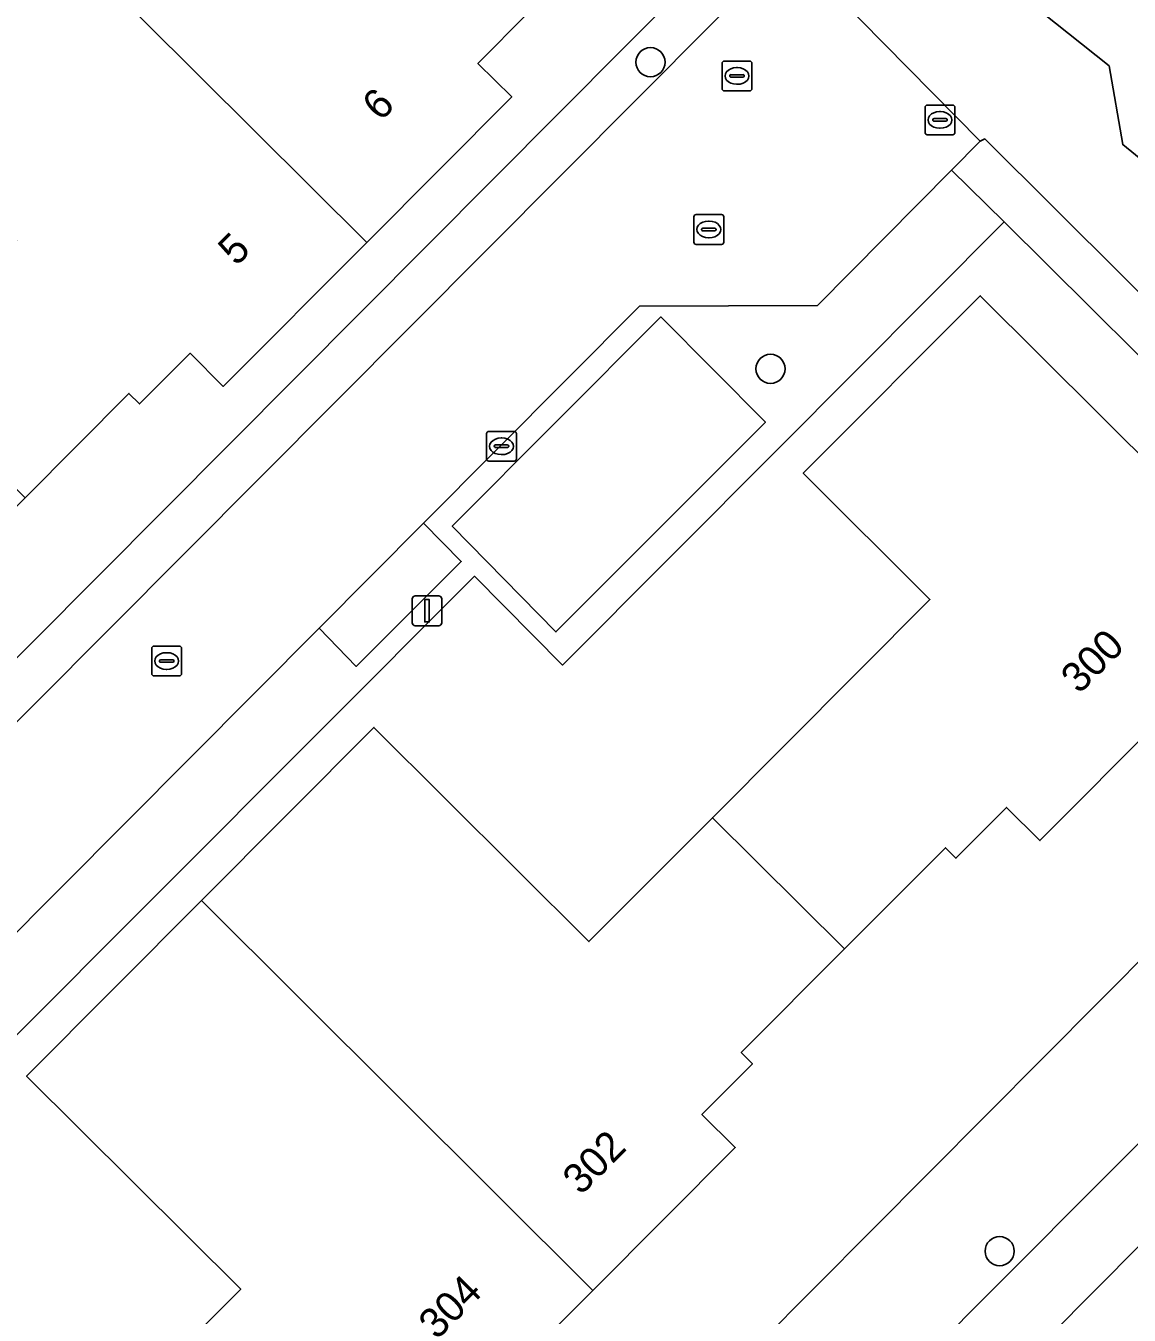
# Model space of a CAD drawing. Extents: x 157767 to 159172, y 387839 to 389425.
# Drawn here: x 158517.46 to 158554.49, y 388756.76 to 388800.04 of the extents above; entities that cross this region are included whole.
import ezdxf

# ---------------------------------------------------------------- set-up
doc = ezdxf.new("R2010")
doc.units = 0
for name, color, linetype in [('IMGEO_Boom', 7, 'Continuous'), ('IMGEO_Brandkraan', 7, 'Continuous'), ('IMGEO_Erf', 7, 'Continuous'), ('IMGEO_Groenvoorziening', 7, 'Continuous'), ('IMGEO_Kolk', 7, 'Continuous'), ('IMGEO_Lichtmast', 7, 'Continuous'), ('IMGEO_Loofbos', 7, 'Continuous'), ('IMGEO_Muur', 7, 'Continuous'), ('IMGEO_Pand', 7, 'Continuous'), ('IMGEO_Pand_nummerreeks', 7, 'Continuous'), ('IMGEO_Parkeervlak_open', 7, 'Continuous'), ('IMGEO_Rijbaan_lokaal_gesloten', 7, 'Continuous'), ('IMGEO_Rijbaan_lokaal_open', 7, 'Continuous'), ('IMGEO_Rioolput', 7, 'Continuous'), ('IMGEO_Voetpad_open', 7, 'Continuous')]:
    doc.layers.add(name, color=color, linetype=linetype)

msp = doc.modelspace()

# ---------------------------------------------------------------- linework, layer by layer
at = {"layer": 'IMGEO_Boom'}
for centre in [(158538.423, 388798.82), (158542.453, 388788.527), (158550.142, 388758.911)]:
    msp.add_circle(centre, 0.489, dxfattribs=at)
at = {"layer": 'IMGEO_Brandkraan'}
for p, q in [((158547.639, 388796.457), (158547.639, 388797.309)), ((158547.714, 388797.383), (158548.566, 388797.383)), ((158548.127, 388797.163), (158548.152, 388797.163)), ((158548.64, 388797.309), (158548.64, 388796.457)), ((158547.898, 388796.877), (158547.898, 388796.889)), ((158548.336, 388796.84), (158547.938, 388796.84)), ((158547.941, 388796.926), (158548.339, 388796.926)), ((158548.382, 388796.889), (158548.382, 388796.877)), ((158548.566, 388796.383), (158547.714, 388796.383)), ((158548.15, 388796.603), (158548.125, 388796.603))]:
    msp.add_line(p, q, dxfattribs=at)
for points in [[(158547.639, 388796.457), (158547.639, 388797.309)], [(158547.714, 388797.383), (158548.566, 388797.383)], [(158548.64, 388797.309), (158548.64, 388796.457)], [(158548.566, 388796.383), (158547.714, 388796.383)]]:
    msp.add_lwpolyline(points, dxfattribs=at)
for centre, radius, start, end in [((158547.716, 388797.307), 0.0765, 91.552, 178.448), ((158547.716, 388797.307), 0.0765, 91.552, 178.448), ((158548.564, 388797.307), 0.0765, 1.552, 88.448), ((158548.564, 388797.307), 0.0765, 1.552, 88.448), ((158547.938, 388796.886), 0.0403, 85.8775, 175.7526), ((158547.935, 388796.876), 0.0366, 178.938, 274.7102), ((158548.339, 388796.883), 0.043, 264.8664, 352.4533), ((158548.343, 388796.888), 0.0386, 1.7309, 96.639), ((158547.716, 388796.459), 0.0765, 181.552, 268.448), ((158547.716, 388796.459), 0.0765, 181.552, 268.448), ((158548.564, 388796.459), 0.0765, 271.552, 358.448), ((158548.564, 388796.459), 0.0765, 271.552, 358.448)]:
    msp.add_arc(centre, radius, start, end, dxfattribs=at)
for centre, major_axis, ratio, start_param, end_param in [((158548.126, 388796.883), (-0.387, 0.002), 0.722429, 4.712389, 7.853982), ((158548.151, 388796.883), (-0.39, 0.002), 0.717154, 1.570796, 4.712389)]:
    msp.add_ellipse(centre, major_axis=major_axis, ratio=ratio, start_param=start_param, end_param=end_param, dxfattribs=at)
at = {"layer": 'IMGEO_Erf'}
msp.add_lwpolyline([(158541.987, 388803.786), (158539.574, 388806.504), (158535.147, 388810.912), (158526.699, 388819.039), (158500, 388792.177), (158463.209, 388755.16), (158464.259, 388754.102), (158468.372, 388750), (158478.452, 388739.948), (158488.463, 388750), (158500, 388761.585)], close=True, dxfattribs=at)
for points in [[(158534.322, 388800.476), (158532.633, 388798.78), (158533.765, 388797.653), (158528.903, 388792.771), (158524.087, 388787.936), (158522.971, 388789.048), (158521.278, 388787.348), (158520.92, 388787.705), (158517.432, 388784.203), (158514.033, 388780.791), (158514.376, 388780.45), (158512.681, 388778.747), (158513.841, 388777.592), (158509.03, 388772.761), (158504.181, 388767.893), (158503.057, 388769.012), (158501.38, 388767.328), (158501.029, 388767.677), (158500, 388766.644), (158497.573, 388764.207)], [(158483.957, 388697.358), (158500, 388713.495), (158536.294, 388750), (158564.998, 388778.87), (158550.298, 388793.461)], [(158550.298, 388793.461), (158542.715, 388785.854), (158535.468, 388778.584), (158532.519, 388781.568), (158516.628, 388765.642), (158508.372, 388757.368), (158496.746, 388745.716)], [(158520.574, 388753.515), (158524.673, 388757.63), (158517.485, 388764.789), (158523.356, 388770.684), (158529.141, 388776.491), (158536.359, 388769.302), (158540.5, 388773.46), (158547.8, 388780.789), (158543.553, 388785.02), (158549.492, 388790.982), (158559.642, 388780.872), (158551.495, 388772.691), (158550.374, 388773.808), (158548.674, 388772.101), (158548.32, 388772.454), (158544.934, 388769.054), (158541.468, 388765.574), (158541.842, 388765.201), (158540.15, 388763.501), (158541.267, 388762.388), (158536.489, 388757.59), (158531.597, 388752.679)]]:
    msp.add_lwpolyline(points, dxfattribs=at)
at = {"layer": 'IMGEO_Groenvoorziening'}
msp.add_lwpolyline([(158554.276, 388796.053), (158553.822, 388798.698), (158543.775, 388806.701), (158544.162, 388806.084), (158544.396, 388805.246), (158544.403, 388804.664), (158544.186, 388803.82), (158543.766, 388803.404), (158543.056, 388802.7), (158549.493, 388796.166), (158549.641, 388796.246), (158566.057, 388779.908), (158566.852, 388780.703), (158569.66, 388783.515)], close=True, dxfattribs=at)
at = {"layer": 'IMGEO_Kolk'}
for p, q in [((158539.881, 388792.78), (158539.881, 388793.632)), ((158539.956, 388793.706), (158540.808, 388793.706)), ((158540.882, 388793.632), (158540.882, 388792.78)), ((158540.14, 388793.2), (158540.14, 388793.212)), ((158540.183, 388793.249), (158540.581, 388793.249)), ((158540.369, 388793.486), (158540.394, 388793.486)), ((158540.624, 388793.212), (158540.624, 388793.2)), ((158540.578, 388793.163), (158540.18, 388793.163)), ((158540.392, 388792.926), (158540.367, 388792.926)), ((158540.808, 388792.706), (158539.956, 388792.706)), ((158532.924, 388785.502), (158532.924, 388786.354)), ((158532.999, 388786.428), (158533.851, 388786.428)), ((158533.925, 388786.354), (158533.925, 388785.502)), ((158533.183, 388785.922), (158533.183, 388785.934)), ((158533.621, 388785.885), (158533.223, 388785.885)), ((158533.226, 388785.971), (158533.624, 388785.971)), ((158533.412, 388786.208), (158533.437, 388786.208)), ((158533.667, 388785.934), (158533.667, 388785.922)), ((158533.851, 388785.428), (158532.999, 388785.428)), ((158533.435, 388785.648), (158533.41, 388785.648)), ((158521.685, 388778.294), (158521.685, 388779.146)), ((158521.76, 388779.22), (158522.612, 388779.22)), ((158522.173, 388779), (158522.198, 388779)), ((158522.686, 388779.146), (158522.686, 388778.294)), ((158521.944, 388778.714), (158521.944, 388778.726)), ((158522.382, 388778.677), (158521.984, 388778.677)), ((158521.987, 388778.763), (158522.385, 388778.763)), ((158522.428, 388778.726), (158522.428, 388778.714)), ((158522.612, 388778.22), (158521.76, 388778.22)), ((158522.196, 388778.44), (158522.171, 388778.44))]:
    msp.add_line(p, q, dxfattribs=at)
for points in [[(158539.881, 388792.78), (158539.881, 388793.632)], [(158539.956, 388793.706), (158540.808, 388793.706)], [(158540.882, 388793.632), (158540.882, 388792.78)], [(158540.808, 388792.706), (158539.956, 388792.706)], [(158532.924, 388785.502), (158532.924, 388786.354)], [(158532.999, 388786.428), (158533.851, 388786.428)], [(158533.925, 388786.354), (158533.925, 388785.502)], [(158533.851, 388785.428), (158532.999, 388785.428)], [(158521.685, 388778.294), (158521.685, 388779.146)], [(158521.76, 388779.22), (158522.612, 388779.22)], [(158522.686, 388779.146), (158522.686, 388778.294)], [(158522.612, 388778.22), (158521.76, 388778.22)]]:
    msp.add_lwpolyline(points, dxfattribs=at)
for centre, radius, start, end in [((158539.958, 388793.63), 0.0765, 91.552, 178.448), ((158539.958, 388793.63), 0.0765, 91.552, 178.448), ((158540.806, 388793.63), 0.0765, 1.552, 88.448), ((158540.806, 388793.63), 0.0765, 1.552, 88.448), ((158540.18, 388793.209), 0.0403, 85.8775, 175.7526), ((158540.177, 388793.199), 0.0366, 178.938, 274.7102), ((158540.581, 388793.206), 0.043, 264.8664, 352.4533), ((158540.585, 388793.211), 0.0386, 1.7309, 96.639), ((158539.958, 388792.782), 0.0765, 181.552, 268.448), ((158539.958, 388792.782), 0.0765, 181.552, 268.448), ((158540.806, 388792.782), 0.0765, 271.552, 358.448), ((158540.806, 388792.782), 0.0765, 271.552, 358.448), ((158533.001, 388786.352), 0.0765, 91.552, 178.448), ((158533.001, 388786.352), 0.0765, 91.552, 178.448), ((158533.849, 388786.352), 0.0765, 1.552, 88.448), ((158533.849, 388786.352), 0.0765, 1.552, 88.448), ((158533.223, 388785.931), 0.0403, 85.8775, 175.7526), ((158533.22, 388785.921), 0.0366, 178.938, 274.7102), ((158533.624, 388785.928), 0.043, 264.8664, 352.4533), ((158533.628, 388785.933), 0.0386, 1.7309, 96.639), ((158533.001, 388785.504), 0.0765, 181.552, 268.448), ((158533.001, 388785.504), 0.0765, 181.552, 268.448), ((158533.849, 388785.504), 0.0765, 271.552, 358.448), ((158533.849, 388785.504), 0.0765, 271.552, 358.448), ((158521.762, 388779.144), 0.0765, 91.552, 178.448), ((158521.762, 388779.144), 0.0765, 91.552, 178.448), ((158522.61, 388779.144), 0.0765, 1.552, 88.448), ((158522.61, 388779.144), 0.0765, 1.552, 88.448), ((158521.984, 388778.723), 0.0403, 85.8775, 175.7526), ((158521.981, 388778.713), 0.0366, 178.938, 274.7102), ((158522.385, 388778.72), 0.043, 264.8664, 352.4533), ((158522.389, 388778.725), 0.0386, 1.7309, 96.639), ((158521.762, 388778.296), 0.0765, 181.552, 268.448), ((158521.762, 388778.296), 0.0765, 181.552, 268.448), ((158522.61, 388778.296), 0.0765, 271.552, 358.448), ((158522.61, 388778.296), 0.0765, 271.552, 358.448)]:
    msp.add_arc(centre, radius, start, end, dxfattribs=at)
for centre, major_axis, ratio, start_param, end_param in [((158540.368, 388793.206), (-0.387, 0.002), 0.722429, 4.712389, 7.853982), ((158540.393, 388793.206), (-0.39, 0.002), 0.717154, 1.570796, 4.712389), ((158533.411, 388785.928), (-0.387, 0.002), 0.722429, 4.712389, 7.853982), ((158533.436, 388785.928), (-0.39, 0.002), 0.717154, 1.570796, 4.712389), ((158522.172, 388778.72), (-0.387, 0.002), 0.722429, 4.712389, 7.853982), ((158522.197, 388778.72), (-0.39, 0.002), 0.717154, 1.570796, 4.712389)]:
    msp.add_ellipse(centre, major_axis=major_axis, ratio=ratio, start_param=start_param, end_param=end_param, dxfattribs=at)
at = {"layer": 'IMGEO_Lichtmast'}
for p, q in [((158530.429, 388780.006), (158530.429, 388780.806)), ((158530.429, 388780.806), (158530.429, 388780.006)), ((158530.529, 388780.906), (158531.319, 388780.906)), ((158531.319, 388780.906), (158530.529, 388780.906)), ((158531.419, 388780.806), (158531.419, 388780.006)), ((158531.419, 388780.006), (158531.419, 388780.806)), ((158531.319, 388779.906), (158530.529, 388779.906)), ((158530.529, 388779.906), (158531.319, 388779.906))]:
    msp.add_line(p, q, dxfattribs=at)
msp.add_lwpolyline([(158530.849, 388780.781), (158530.999, 388780.781), (158530.999, 388780.031), (158530.849, 388780.031), (158530.849, 388780.781)], dxfattribs=at)
for centre, start, end in [((158530.529, 388780.806), 90, 180), ((158530.529, 388780.806), 90, 180), ((158531.319, 388780.806), 0, 90), ((158531.319, 388780.806), 360, 90), ((158530.529, 388780.006), 180, 270), ((158530.529, 388780.006), 180, 270), ((158531.319, 388780.006), 270, 0), ((158531.319, 388780.006), 270, 0)]:
    msp.add_arc(centre, 0.1, start, end, dxfattribs=at)
at = {"layer": 'IMGEO_Loofbos'}
msp.add_lwpolyline([(158569.427, 388852.991), (158545.411, 388830.007), (158543.187, 388828.144), (158540.781, 388826.523), (158532.635, 388821.606), (158532.03, 388820.896), (158531.814, 388820.409), (158531.704, 388819.887), (158531.747, 388819.09), (158531.913, 388818.583), (158532.18, 388818.122), (158543.775, 388806.701), (158553.822, 388798.698), (158554.276, 388796.053), (158569.66, 388783.515), (158572.781, 388786.6), (158601.974, 388820.947), (158596.92, 388828.506), (158596.472, 388827.964), (158591.672, 388834.693), (158557.471, 388794.92), (158556.149, 388796.822), (158581.183, 388825.807), (158590.096, 388836.679)], dxfattribs=at)
at = {"layer": 'IMGEO_Muur'}
msp.add_lwpolyline([(158532.519, 388781.568), (158535.468, 388778.584), (158542.715, 388785.854)], dxfattribs=at)
at = {"layer": 'IMGEO_Pand'}
for points in [[(158528.903, 388792.771), (158533.765, 388797.653), (158532.633, 388798.78), (158534.322, 388800.476), (158533.945, 388800.851), (158537.457, 388804.378), (158533.914, 388807.905), (158533.03, 388808.786), (158528.827, 388804.566), (158521.614, 388811.75), (158515.742, 388805.854)], [(158513.002, 388788.678), (158517.432, 388784.203), (158520.92, 388787.705), (158521.278, 388787.348), (158522.971, 388789.048), (158524.087, 388787.936), (158528.903, 388792.771), (158515.742, 388805.854), (158509.94, 388800.029), (158508.364, 388798.447), (158512.79, 388796.009), (158513.38, 388796.602), (158517.152, 388792.845)], [(158540.5, 388773.46), (158544.934, 388769.054), (158548.32, 388772.454), (158548.674, 388772.101), (158550.374, 388773.808), (158551.495, 388772.691), (158559.642, 388780.872), (158549.492, 388790.982), (158543.553, 388785.02), (158547.8, 388780.789)], [(158536.489, 388757.59), (158541.267, 388762.388), (158540.15, 388763.501), (158541.842, 388765.201), (158541.468, 388765.574), (158544.934, 388769.054), (158540.5, 388773.46), (158536.359, 388769.302), (158529.141, 388776.491), (158523.356, 388770.684)], [(158536.489, 388757.59), (158523.356, 388770.684), (158517.485, 388764.789), (158524.673, 388757.63), (158520.574, 388753.515), (158524.119, 388750), (158525.048, 388749.079), (158525.965, 388750), (158528.416, 388752.461), (158528.767, 388752.111), (158530.46, 388753.811), (158531.597, 388752.679)]]:
    msp.add_lwpolyline(points, close=True, dxfattribs=at)
at = {"layer": 'IMGEO_Parkeervlak_open'}
for points in [[(158535.25, 388779.699), (158542.282, 388786.736), (158538.775, 388790.271), (158531.772, 388783.243)], [(158527.302, 388779.822), (158528.549, 388778.538), (158532.075, 388782.059), (158530.808, 388783.352)]]:
    msp.add_lwpolyline(points, close=True, dxfattribs=at)
at = {"layer": 'IMGEO_Rijbaan_lokaal_gesloten'}
msp.add_lwpolyline([(158606.755, 388811.281), (158605.002, 388813.081), (158575.481, 388783.333), (158556.771, 388764.502), (158556.46, 388764.189), (158544.35, 388752.036), (158542.333, 388750), (158530.995, 388738.556), (158514.696, 388722.195), (158514.537, 388722.035), (158500, 388707.39), (158494.927, 388702.278), (158487.218, 388694.378), (158488.902, 388692.726), (158496.706, 388700.559), (158501.89, 388705.761), (158518.632, 388722.627), (158536.648, 388740.777), (158559.421, 388763.72), (158575.267, 388779.508), (158587.717, 388792.072)], close=True, dxfattribs=at)
msp.add_lwpolyline([(158555.577, 388754.49), (158564.258, 388763.267), (158571.919, 388770.96), (158574.873, 388773.914), (158581.38, 388780.421), (158596.851, 388796.172), (158597.473, 388796.797), (158607.291, 388806.668), (158609.278, 388808.691), (158606.755, 388811.281), (158587.717, 388792.072), (158575.267, 388779.508), (158559.421, 388763.72), (158536.648, 388740.777), (158518.632, 388722.627), (158501.89, 388705.761), (158496.706, 388700.559), (158499.226, 388698.124), (158500, 388698.895), (158519.619, 388718.445)], dxfattribs=at)
at = {"layer": 'IMGEO_Rijbaan_lokaal_open'}
msp.add_lwpolyline([(158494.346, 388746.701), (158507.094, 388759.514), (158514.317, 388766.772), (158527.302, 388779.822), (158530.808, 388783.352), (158538.055, 388790.629), (158544.033, 388790.659), (158548.53, 388795.195), (158549.493, 388796.166), (158543.056, 388802.7), (158500, 388759.449), (158490.594, 388750)], dxfattribs=at)
at = {"layer": 'IMGEO_Rioolput'}
for p, q in [((158540.901, 388798.859), (158541.753, 388798.859)), ((158540.826, 388797.933), (158540.826, 388798.785)), ((158541.128, 388798.402), (158541.526, 388798.402)), ((158541.314, 388798.639), (158541.339, 388798.639)), ((158541.827, 388798.785), (158541.827, 388797.933)), ((158541.085, 388798.353), (158541.085, 388798.365)), ((158541.523, 388798.316), (158541.125, 388798.316)), ((158541.337, 388798.079), (158541.312, 388798.079)), ((158541.569, 388798.365), (158541.569, 388798.353)), ((158541.753, 388797.859), (158540.901, 388797.859))]:
    msp.add_line(p, q, dxfattribs=at)
for points in [[(158540.901, 388798.859), (158541.753, 388798.859)], [(158540.826, 388797.933), (158540.826, 388798.785)], [(158541.827, 388798.785), (158541.827, 388797.933)], [(158541.753, 388797.859), (158540.901, 388797.859)]]:
    msp.add_lwpolyline(points, dxfattribs=at)
for centre, radius, start, end in [((158540.903, 388798.783), 0.0765, 91.552, 178.448), ((158540.903, 388798.783), 0.0765, 91.552, 178.448), ((158541.751, 388798.783), 0.0765, 1.552, 88.448), ((158541.751, 388798.783), 0.0765, 1.552, 88.448), ((158541.125, 388798.362), 0.0403, 85.8775, 175.7526), ((158541.53, 388798.364), 0.0386, 1.7309, 96.639), ((158541.122, 388798.352), 0.0366, 178.938, 274.7102), ((158541.526, 388798.359), 0.043, 264.8664, 352.4533), ((158540.903, 388797.935), 0.0765, 181.552, 268.448), ((158540.903, 388797.935), 0.0765, 181.552, 268.448), ((158541.751, 388797.935), 0.0765, 271.552, 358.448), ((158541.751, 388797.935), 0.0765, 271.552, 358.448)]:
    msp.add_arc(centre, radius, start, end, dxfattribs=at)
for centre, major_axis, ratio, start_param, end_param in [((158541.313, 388798.359), (-0.387, 0.002), 0.722429, 4.712389, 7.853982), ((158541.338, 388798.359), (-0.39, 0.002), 0.717154, 1.570796, 4.712389)]:
    msp.add_ellipse(centre, major_axis=major_axis, ratio=ratio, start_param=start_param, end_param=end_param, dxfattribs=at)
at = {"layer": 'IMGEO_Voetpad_open'}
for points in [[(158606.995, 388818.797), (158577.112, 388788.672), (158572.781, 388786.6), (158569.66, 388783.515), (158566.852, 388780.703), (158566.057, 388779.908), (158564.998, 388778.87), (158536.294, 388750), (158500, 388713.495), (158483.957, 388697.358), (158480.338, 388693.245)], [(158490.594, 388750), (158500, 388759.449), (158543.056, 388802.7), (158541.987, 388803.786), (158500, 388761.585), (158488.463, 388750)], [(158496.746, 388745.716), (158508.372, 388757.368), (158516.628, 388765.642), (158532.519, 388781.568), (158535.468, 388778.584), (158542.715, 388785.854), (158550.298, 388793.461), (158548.53, 388795.195), (158544.033, 388790.659), (158538.055, 388790.629), (158530.808, 388783.352), (158532.075, 388782.059), (158528.549, 388778.538), (158527.302, 388779.822), (158514.317, 388766.772), (158515.559, 388765.518), (158508.328, 388758.249), (158507.094, 388759.514), (158494.346, 388746.701)], [(158544.35, 388752.036), (158556.46, 388764.189)]]:
    msp.add_lwpolyline(points, dxfattribs=at)
for points in [[(158549.641, 388796.246), (158549.493, 388796.166), (158548.53, 388795.195), (158550.298, 388793.461), (158564.998, 388778.87), (158566.057, 388779.908)], [(158542.282, 388786.736), (158535.25, 388779.699), (158531.772, 388783.243), (158538.775, 388790.271)]]:
    msp.add_lwpolyline(points, close=True, dxfattribs=at)

# ---------------------------------------------------------------- texts
at = {"layer": 'IMGEO_Pand_nummerreeks'}
for s, rotation, p in [('6', 45.1152, (158529.366, 388796.807)), ('5', 45.1152, (158524.527, 388791.949)), ('300', 45.1193, (158552.812, 388777.585)), ('302', 45.1153, (158536.089, 388760.76)), ('304', 45.1153, (158531.256, 388755.908))]:
    msp.add_text(s, height=1, rotation=rotation, dxfattribs=at).set_placement(p)

doc.saveas('drawing.dxf')
